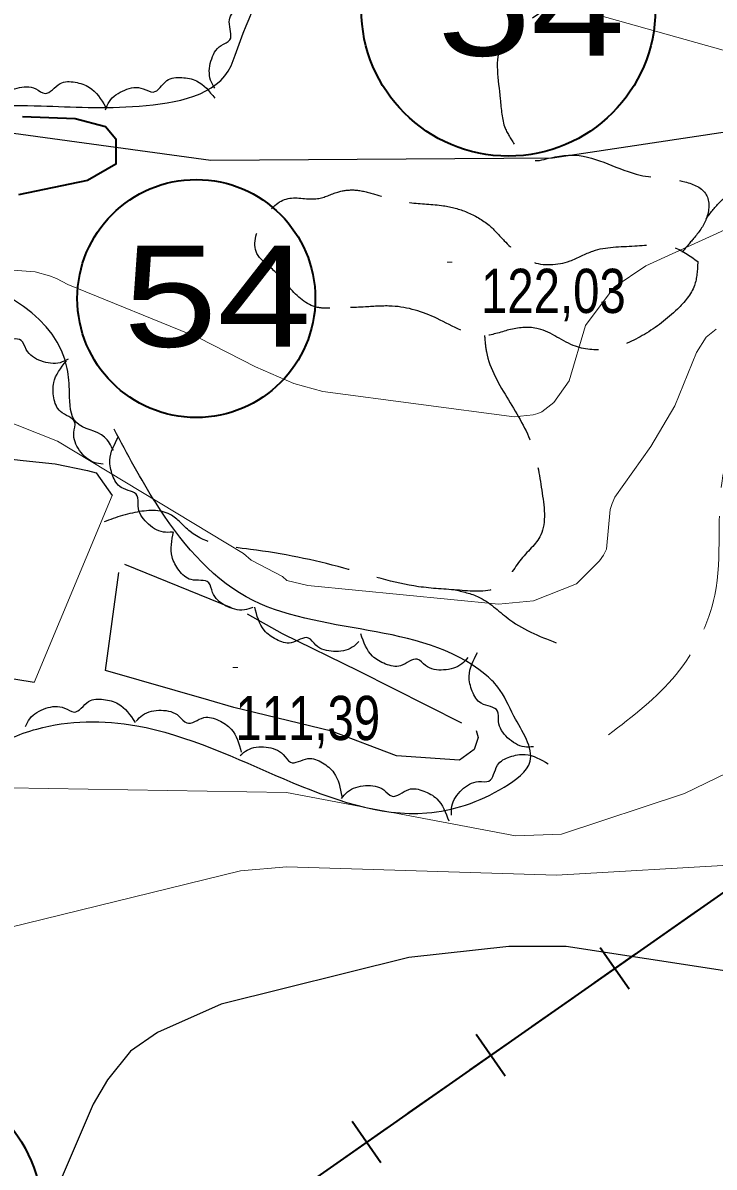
# Model space of a CAD drawing. Extents: x 483843 to 488449, y 4381269 to 4384483.
# Drawn here: x 487105.2 to 487242, y 4382931.4 to 4383158 of the extents above; entities that cross this region are included whole.
import ezdxf

# ---------------------------------------------------------------- set-up
doc = ezdxf.new("R2010")
doc.units = 0
doc.header["$LTSCALE"] = 3.8
doc.linetypes.add('LONG_DASHED', pattern=[7.5, 6, -1.5])
for name, color, linetype, lineweight in [('13', 7, 'Continuous', 35), ('15', 7, 'LONG_DASHED', 13), ('25', 7, 'LONG_DASHED', 25), ('27', 7, 'Continuous', 25), ('34', 7, 'Continuous', 35), ('38', 7, 'Continuous', 25), ('51', 7, 'Continuous', 13), ('6', 7, 'Continuous', 35), ('7', 7, 'Continuous', 13), ('8', 7, 'Continuous', 25), ('9', 7, 'Continuous', 13)]:
    doc.layers.add(name, color=color, linetype=linetype, lineweight=lineweight)

msp = doc.modelspace()

# ---------------------------------------------------------------- linework, layer by layer
at = {"layer": '15'}
msp.add_spline([(487221.06, 4383017.02), (487234.43, 4383028.96), (487242.08, 4383044.65), (487243.71, 4383068.31), (487253.91, 4383088.99), (487269.42, 4383103.3), (487286.4, 4383111.29), (487293.87, 4383114.85), (487302.47, 4383114.04), (487309.94, 4383111.83), (487319.96, 4383105.84), (487328.44, 4383096.64), (487337.84, 4383078.44), (487333.71, 4383063.44), (487338.23, 4383039.99), (487350.49, 4383012.9), (487363.48, 4382994.2), (487374.59, 4382991.03), (487396.25, 4382990.86), (487426.03, 4383002.55), (487454.21, 4383017.72), (487477.23, 4383038.65), (487493.13, 4383054.75), (487525.49, 4383058.46), (487532.91, 4383059.1), (487555.16, 4383048.13), (487589.24, 4383032.33), (487618.28, 4383009.56), (487636, 4383001.8), (487660.23, 4383003.83), (487676.11, 4383006.29)], degree=3, dxfattribs=at)
at = {"layer": '25'}
for points in [[(486941.66, 4383099.64), (487008.22, 4383089.53), (487027.54, 4383086.48), (487033.44, 4383084.59), (487040.84, 4383082.69), (487067.98, 4383075.69), (487078.07, 4383073.45), (487096.82, 4383072.35), (487105.21, 4383071.33), (487111.58, 4383070.64), (487117.94, 4383069.35), (487119.65, 4383068.88), (487122.82, 4383064.4)], [(487107.43, 4383027.41), (487084.52, 4383030.96), (487056.36, 4383040.07), (487024.6, 4383043.98), (487000.89, 4383049.12), (486962.39, 4383059.12)], [(487125.25, 4383050.79), (487149.57, 4383040.98), (487156.49, 4383037.06), (487171.62, 4383029.71), (487194.86, 4383017.9), (487195.29, 4383016.47), (487194.51, 4383014.15), (487191.55, 4383012.02), (487179.11, 4383012.87), (487166.27, 4383017.78), (487146.9, 4383022.41), (487141.97, 4383023.91), (487121.49, 4383029.76), (487124.17, 4383049.15)]]:
    msp.add_lwpolyline(points, dxfattribs=at)
for points in [[(487165.89, 4383101.46), (487163.42, 4383101.64), (487157.92, 4383105.55), (487154.3, 4383109.43), (487151.49, 4383112.32), (487152.94, 4383119.35), (487157.65, 4383123.18), (487163.5, 4383123.18), (487167.5, 4383124.47), (487170.88, 4383124.87), (487174.77, 4383124.06), (487181.73, 4383122.39), (487188.4, 4383121.77), (487193.03, 4383120.5), (487197.42, 4383117.89), (487200.45, 4383114.84), (487205.8, 4383110.71), (487213.45, 4383110.83), (487217.98, 4383112.79), (487226.25, 4383113.8), (487233.75, 4383113.61), (487238.74, 4383110.69)], [(487238.74, 4383110.69), (487238.07, 4383105.97), (487234.7, 4383101.3), (487228.17, 4383096.29), (487221.08, 4383093.46), (487214.56, 4383093.93), (487207.18, 4383097.41), (487201.7, 4383097.27), (487196.58, 4383096.06), (487187.17, 4383099.42), (487178.28, 4383101.88), (487172.95, 4383101.73), (487165.89, 4383101.46)]]:
    msp.add_spline(points, degree=3, dxfattribs=at)
at = {"layer": '27'}
for points in [[(487123.09, 4383073.33), (487121.33, 4383075.98), (487115.75, 4383078.84), (487114.4, 4383084.71), (487113.95, 4383089.52), (487088.36, 4383110.15), (487051.01, 4383137.54), (487052.86, 4383141.42), (487063.09, 4383142.85), (487108.77, 4383141.52), (487128.2, 4383141.47), (487146.4, 4383149.46), (487147.18, 4383151.55), (487174.1, 4383192.51), (487180.42, 4383198.57), (487185.41, 4383222.51), (487196.4, 4383250.64), (487209.75, 4383286.77), (487216.85, 4383301), (487221.39, 4383308.66), (487228.35, 4383323.42), (487229.67, 4383331.51), (487230.85, 4383340.64), (487233.3, 4383354.56), (487234.75, 4383366.62), (487237.19, 4383374.47), (487239.34, 4383377.81), (487241.21, 4383382.89), (487243.38, 4383387.36), (487245.7, 4383392.51), (487246.58, 4383396.02), (487247.46, 4383400.13), (487248.86, 4383408.89), (487253.39, 4383416.26), (487289.62, 4383414.91), (487304.95, 4383411.47), (487307.54, 4383408.88)], [(487143.15, 4383145.04), (487142.33, 4383146.61), (487142.39, 4383150.4), (487144.42, 4383153.48), (487146.14, 4383154.61), (487146.02, 4383158.16), (487147.33, 4383160.84), (487149.67, 4383162.76), (487154.57, 4383163.49)], [(487099.81, 4383141.63), (487100.73, 4383143.15), (487104.01, 4383145.05), (487107.7, 4383144.89), (487109.55, 4383144), (487112.53, 4383145.93), (487115.51, 4383146.2), (487118.36, 4383145.18), (487121.51, 4383141.36)], [(487121.55, 4383140.77), (487122.28, 4383142.38), (487125.32, 4383144.66), (487129, 4383144.93), (487130.94, 4383144.26), (487133.68, 4383146.53), (487136.6, 4383147.14), (487139.55, 4383146.47), (487143.13, 4383143.04)], [(487114.15, 4383091.4), (487112.53, 4383090.69), (487108.75, 4383091.04), (487105.83, 4383093.3), (487104.83, 4383095.1), (487101.28, 4383095.24), (487098.7, 4383096.75), (487096.97, 4383099.22), (487096.61, 4383104.17)], [(487121.05, 4383070.59), (487119.3, 4383070.92), (487116.38, 4383073.34), (487115.25, 4383076.86), (487115.44, 4383078.9), (487112.59, 4383081.03), (487111.31, 4383083.72), (487111.27, 4383086.75), (487113.77, 4383091.03)], [(486919, 4383028.38), (486925.38, 4383037.32), (486929.85, 4383043.71), (486933.04, 4383050.09), (486935.6, 4383052.65), (486943.25, 4383053.28), (486993.03, 4383038.6), (487026.86, 4383037.96), (487034.51, 4383036.68), (487035.79, 4383030.94), (487033.24, 4383025.19), (487021.11, 4383014.97), (487010.26, 4383006.04), (487006.43, 4382993.9), (487002.6, 4382976.03), (486996.86, 4382958.15), (486993.03, 4382943.46), (486994.95, 4382939.63), (486996.22, 4382938.99), (487003.24, 4382938.99), (487007.71, 4382940.27), (487012.82, 4382945.38), (487025.58, 4382963.9), (487031.96, 4382967.73), (487037.07, 4382963.9), (487037.71, 4382955.59), (487034.51, 4382947.93), (487038.34, 4382943.46), (487050.47, 4382944.1), (487054.94, 4382947.29), (487057.49, 4382960.7), (487076, 4382981.13), (487083.02, 4382997.1), (487097.7, 4383013.7), (487107.91, 4383018.17), (487127.69, 4383018.81), (487185.13, 4383001.57), (487200.44, 4383006.67), (487205.55, 4383011.78), (487202.36, 4383020.72), (487199.17, 4383026.47), (487196.61, 4383029.02), (487149.39, 4383044.34), (487131.52, 4383062.86), (487123.22, 4383077.55)], [(487134.76, 4383057.13), (487132.98, 4383057.16), (487129.69, 4383059.04), (487127.97, 4383062.31), (487127.81, 4383064.36), (487124.64, 4383065.97), (487122.92, 4383068.4), (487122.37, 4383071.38), (487124.09, 4383076.03)], [(487150.71, 4383042.24), (487149, 4383041.76), (487145.3, 4383042.59), (487142.7, 4383045.22), (487141.96, 4383047.13), (487138.45, 4383047.74), (487136.09, 4383049.57), (487134.7, 4383052.25), (487134.99, 4383057.2)], [(487171.68, 4383035.52), (487170.35, 4383034.35), (487166.64, 4383033.53), (487163.17, 4383034.78), (487161.68, 4383036.19), (487158.25, 4383035.25), (487155.34, 4383035.89), (487152.93, 4383037.71), (487151.07, 4383042.32)], [(487193.25, 4383032.36), (487192.04, 4383031.06), (487188.44, 4383029.86), (487184.86, 4383030.75), (487183.23, 4383031.99), (487179.92, 4383030.7), (487176.95, 4383031.04), (487174.37, 4383032.6), (487172.05, 4383036.99)], [(487206.21, 4383014.66), (487204.43, 4383014.65), (487201.1, 4383016.46), (487199.3, 4383019.68), (487199.1, 4383021.73), (487195.89, 4383023.26), (487194.11, 4383025.66), (487193.49, 4383028.62), (487195.11, 4383033.31)], [(487105.7, 4383018.65), (487106.54, 4383020.22), (487109.72, 4383022.28), (487113.41, 4383022.32), (487115.3, 4383021.52), (487118.18, 4383023.61), (487121.14, 4383024.02), (487124.04, 4383023.16), (487127.38, 4383019.49)], [(487127.58, 4383019.72), (487128.87, 4383020.94), (487132.55, 4383021.88), (487136.06, 4383020.73), (487137.6, 4383019.37), (487140.99, 4383020.43), (487143.93, 4383019.88), (487146.39, 4383018.13), (487148.39, 4383013.59)], [(487148.16, 4383012.92), (487149.57, 4383014), (487153.31, 4383014.58), (487156.7, 4383013.1), (487158.1, 4383011.6), (487161.58, 4383012.32), (487164.45, 4383011.49), (487166.73, 4383009.51), (487168.29, 4383004.8)], [(487190, 4383001.11), (487190.08, 4383002.89), (487192.04, 4383006.13), (487195.35, 4383007.77), (487197.4, 4383007.87), (487199.09, 4383011), (487201.57, 4383012.67), (487204.56, 4383013.14), (487209.16, 4383011.3)], [(487168.21, 4383004.42), (487169.41, 4383005.73), (487172.99, 4383006.97), (487176.58, 4383006.11), (487178.23, 4383004.88), (487181.53, 4383006.21), (487184.49, 4383005.9), (487187.1, 4383004.36), (487189.46, 4382999.99)], [(486286.37, 4382818.73), (486339.99, 4382829.8), (486391.37, 4382851.5), (486440.09, 4382863.84), (486483.65, 4382864.6), (486530.94, 4382876.91), (486556.13, 4382891.91), (486581.09, 4382903.76), (486654.31, 4382924.49), (486662.47, 4382925.04), (486711.17, 4382931.08), (486727.4, 4382937.04), (486766.91, 4382937.87), (486808.31, 4382909.18), (486821.81, 4382880.51), (486820.67, 4382841.64), (486812.49, 4382812.89), (486799.42, 4382770.69), (486791.78, 4382745.03), (486785, 4382714.29), (486784.58, 4382691.25), (486792.33, 4382675.66), (486812.73, 4382668.89), (486834.8, 4382649.92), (486842.09, 4382627.43), (486847.24, 4382607.13), (486841.07, 4382582.93), (486840.3, 4382544.36), (486820.33, 4382480.87), (486817.63, 4382459.06), (486815.97, 4382420.47), (486812.52, 4382387.85), (486799.99, 4382362.84), (486771.04, 4382337.85), (486733.51, 4382314.2), (486712.72, 4382296.59), (486687.38, 4382263.88), (486690.96, 4382229.15), (486713.22, 4382200.82), (486764.33, 4382192.43), (486778.5, 4382149.68), (486779.01, 4382117.89), (486787.15, 4382072.98), (486813.93, 4382065.66), (486857.54, 4382071.08), (486866.35, 4382080.34), (486893.23, 4382096.95), (486915.85, 4382116.25), (486928.06, 4382127.9), (486936.43, 4382157.7), (486928.1, 4382176.05), (486914.22, 4382205.24), (486902.98, 4382218.81), (486885.61, 4382249.79), (486879.29, 4382279.36), (486884.99, 4382315.26), (486888.52, 4382343.76), (486907.35, 4382375.88), (486922.54, 4382388.35), (486945.58, 4382366.33), (486954.28, 4382323.31), (486963.51, 4382283.6), (486982.52, 4382253.24), (487009.26, 4382225.98), (487037.6, 4382230.32), (487058.96, 4382252.37), (487069.68, 4382284.84), (487065.95, 4382338.17), (487054.24, 4382363.72), (487038.01, 4382386.56), (487027.59, 4382400.37), (487012.06, 4382422.24), (486991.9, 4382450.1), (486977.88, 4382471.56), (486976.21, 4382486.9), (486980.43, 4382521.64), (487024.88, 4382562.69), (487055.81, 4382565.06), (487106.74, 4382596.8), (487155.96, 4382614.11), (487207.74, 4382666.72), (487232.21, 4382676.6), (487267.31, 4382683.94), (487282.71, 4382693.48), (487294.56, 4382707.98), (487340.16, 4382736.84), (487389.67, 4382736.07), (487421.36, 4382716.33), (487454.29, 4382680.57), (487455.44, 4382629.06), (487501.37, 4382598.97)]]:
    msp.add_spline(points, degree=3, dxfattribs=at)
at = {"layer": '34'}
for p, q in [((487238.68, 4382982.24), (487230.49, 4382976.51)), ((487225.17, 4382966.68), (487219.43, 4382974.87)), ((487226.4, 4382973.64), (487218.21, 4382967.91)), ((487214.11, 4382965.04), (487205.92, 4382959.3)), ((487201.84, 4382956.44), (487193.64, 4382950.7)), ((487200.61, 4382949.48), (487194.87, 4382957.67)), ((487189.55, 4382947.83), (487181.36, 4382942.1)), ((487176.04, 4382932.27), (487170.31, 4382940.46)), ((487177.27, 4382939.23), (487169.08, 4382933.5))]:
    msp.add_line(p, q, dxfattribs=at)
msp.add_lwpolyline([(487676.62, 4383311.4), (487577, 4383232), (487304, 4383028), (487077, 4382869), (487054, 4382844), (487031, 4382851), (487023, 4382817), (486778, 4382653), (486740, 4382634), (486629, 4382532), (486583, 4382537), (486557, 4382471), (486289, 4382313), (486283, 4382292), (486265, 4382283)], dxfattribs=at)
at = {"layer": '38', "linetype": 'LONG_DASHED'}
for points in [[(487224.66, 4383171.96), (487216.11, 4383165.79), (487205.51, 4383158.59), (487199.96, 4383153.64), (487199.65, 4383142.92), (487200.62, 4383137.13), (487202.52, 4383133.72), (487204.44, 4383131.14), (487207.43, 4383130.73)], [(487207.43, 4383130.73), (487214.43, 4383131.75), (487227.35, 4383127.81), (487236.19, 4383126.49), (487240.43, 4383123.95), (487240.43, 4383119.22), (487237.9, 4383115.28), (487235.59, 4383112.54)], [(487240.35, 4383119.1), (487243.03, 4383122.41), (487255.8, 4383128.23), (487265.8, 4383129.96), (487278.58, 4383126.48)], [(487196.53, 4383096.08), (487196.91, 4383092.83), (487201.28, 4383083.32), (487205.95, 4383074.32), (487207.85, 4383065.44), (487207.65, 4383056.59), (487203.52, 4383051.47), (487199.32, 4383046.35), (487191.58, 4383045.64), (487183.49, 4383046.35), (487168.68, 4383050.02), (487150.2, 4383053.73), (487138.25, 4383057.28), (487134.32, 4383060.64), (487127.35, 4383061.04), (487119.88, 4383058.67)], [(487190.74, 4383045.71), (487195.69, 4383044.15), (487201.55, 4383039.79), (487211.39, 4383035)]]:
    msp.add_spline(points, degree=3, dxfattribs=at)
at = {"layer": '51'}
msp.add_line((487122.82, 4383064.4), (487107.43, 4383027.41), dxfattribs=at)
at = {"layer": '6'}
msp.add_lwpolyline([(487105.07, 4383139.44), (487115.52, 4383139.04), (487121.54, 4383137.43), (487123.55, 4383135.02), (487123.55, 4383129.96), (487117.93, 4383126.75), (487104.27, 4383123.94)], dxfattribs=at)
for centre, radius in [((487201.25, 4383160.68), 29.1), ((487139.49, 4383103.39), 23.55), ((487080, 4382921.34), 29.1)]:
    msp.add_circle(centre, radius, dxfattribs=at)
at = {"layer": '7'}
for p, q in [((487189.16, 4383110.57), (487190.16, 4383110.57)), ((487146.74, 4383030.36), (487147.74, 4383030.36))]:
    msp.add_line(p, q, dxfattribs=at)
at = {"layer": '8'}
for points in [[(486981.48, 4383160.16), (486980.25, 4383154.08), (486980.23, 4383152.87), (486981.41, 4383139.92), (486981.06, 4383137.17), (486979.35, 4383133.12), (486979.02, 4383130.17), (486979.65, 4383129.53), (486980.61, 4383128.97), (487001.32, 4383125.11), (487004.79, 4383124.83), (487005.8, 4383125.02), (487006.84, 4383125.34), (487010.77, 4383127.47), (487017.24, 4383130.21), (487036.79, 4383133.83), (487098.44, 4383136.77), (487142.34, 4383130.77), (487209.99, 4383131.23), (487250.78, 4383137.39)], [(487260.36, 4382967.81), (487212.72, 4382975.13), (487201.34, 4382975.14), (487181.54, 4382972.94), (487144.39, 4382963.7), (487131.82, 4382958.07), (487126.47, 4382954.43), (487121.9, 4382948.76), (487119.1, 4382943.88), (487105.25, 4382911.6), (487104.87, 4382911.01), (487103.97, 4382909.97), (487088.94, 4382888.78), (487086.91, 4382887.36), (487081.37, 4382884.48), (487077.14, 4382881.38), (487075.04, 4382878.81), (487071.68, 4382872.63), (487068.24, 4382863.27), (487066.83, 4382854.75), (487061.76, 4382835.38), (487048.26, 4382803.13)]]:
    msp.add_lwpolyline(points, dxfattribs=at)
at = {"layer": '9'}
for points in [[(487216.96, 4383160.08), (487253.86, 4383149.75), (487263.41, 4383148.74), (487305.7, 4383148.88), (487327.4, 4383144.54), (487340.73, 4383143.81), (487353.56, 4383146.1), (487357.7, 4383147.5), (487399.12, 4383166.3)], [(487245.56, 4383117.67), (487228.47, 4383109.89), (487222.18, 4383105.64), (487216.51, 4383098.07), (487213.31, 4383087.13), (487210.24, 4383082.82), (487207.89, 4383080.98), (487207.07, 4383080.63), (487206.18, 4383080.36), (487202.38, 4383079.98), (487164.56, 4383084.98), (487158.81, 4383086.54), (487151.23, 4383089.85), (487139.98, 4383095.62), (487114.09, 4383106.16), (487111.82, 4383107.36), (487110.41, 4383107.9), (487107.58, 4383108.65), (487053.44, 4383112.67), (487010.57, 4383111.85), (486961.5, 4383117.47)], [(487242.37, 4383097.34), (487240.4, 4383095.74), (487238.51, 4383092.72), (487234.19, 4383082.14), (487229.44, 4383074.08), (487222.34, 4383064.05), (487221.8, 4383062.81), (487221.4, 4383061.61), (487220.68, 4383053.77), (487220.08, 4383052.62), (487219.28, 4383051.44), (487214.72, 4383046.9), (487206.24, 4383043.54), (487199.28, 4383042.86), (487161.56, 4383046.61), (487157.39, 4383047.59), (487156.54, 4383048.34), (487150.34, 4383051.63), (487148.83, 4383052.9), (487112.04, 4383075.13), (487088.35, 4383084.54), (487069.84, 4383089.43), (486955.21, 4383106.11)], [(487055.25, 4383007.32), (487157.34, 4383005.58), (487202.64, 4382997), (487211.79, 4382997.36), (487236.13, 4383005.44), (487252.89, 4383013.55)], [(487021.84, 4382812.15), (487024.11, 4382819.8), (487028.41, 4382842.18), (487030.06, 4382846.77), (487030.49, 4382847.65), (487033.88, 4382853.59), (487034.52, 4382855.83), (487036.52, 4382869.21), (487041.86, 4382886.24), (487042.74, 4382887.83), (487045.07, 4382891.12), (487047.45, 4382897.13), (487048.39, 4382902.56), (487050.05, 4382939.28), (487050.54, 4382940.43), (487055.79, 4382948.29), (487062.37, 4382955.89), (487080.93, 4382972.77), (487084.46, 4382974.49), (487148.25, 4382990.07), (487157.42, 4382990.91), (487210.77, 4382989.23), (487247.1, 4382991.34)]]:
    msp.add_lwpolyline(points, dxfattribs=at)

# ---------------------------------------------------------------- texts
at = {"layer": '13', "width": 1.25}
for p in [(487187.11, 4383151.45), (487125.05, 4383093.84)]:
    msp.add_text('54', height=20, dxfattribs=at).set_placement(p)
at = {"layer": '7', "width": 0.8}
for s, p in [('122,03', (487195.85, 4383100.53)), ('111,39', (487147.24, 4383015.99))]:
    msp.add_text(s, height=8.75, dxfattribs=at).set_placement(p)

doc.saveas('drawing.dxf')
